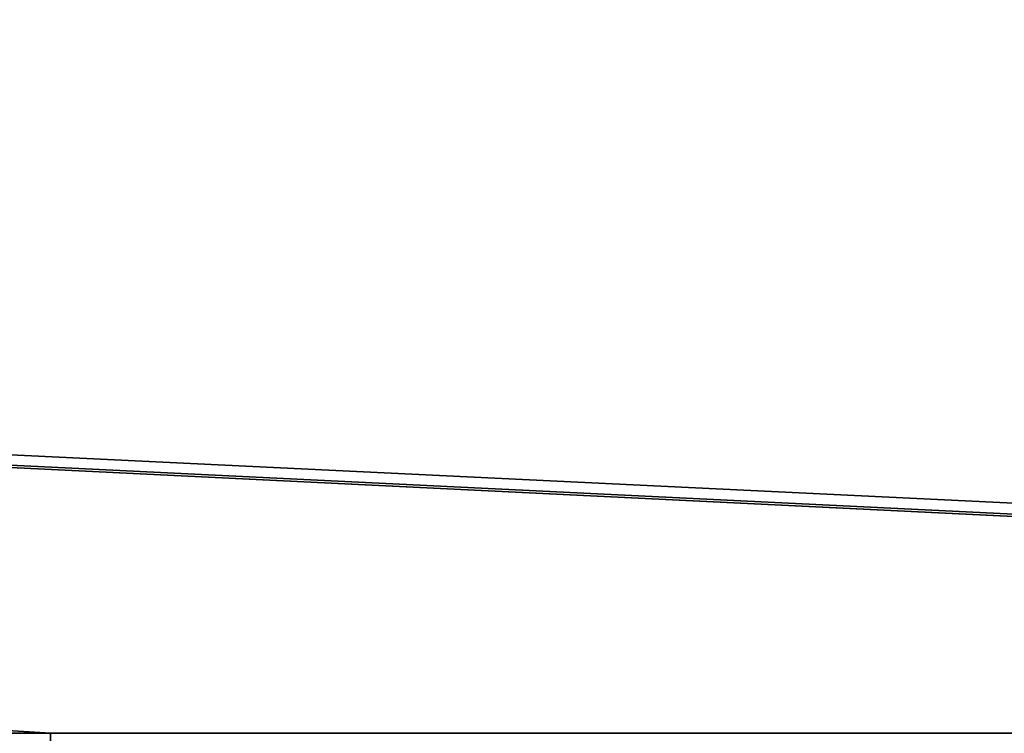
# Model space of a CAD drawing. Header units: millimetres. Extents: x -603 to 3703, y -120 to 249.
# Tile 1042 of 1056: x 3224 to 3264, y 23 to 52. Entities that reach past the tile are written whole.
import ezdxf

# ---------------------------------------------------------------- set-up
doc = ezdxf.new("R2010")
doc.units = ezdxf.units.MM
doc.layers.add('151', color=7, linetype='Continuous', true_color=0xffffff)

# ---------------------------------------------------------------- blocks, each defined once
blk = doc.blocks.new('UG_SURFACE_003')
at = {"layer": '151', "color": 252, "linetype": 'Continuous', "lineweight": 35}
for points in [[(3702.5, -30, 2213), (3702.5, 229.8, 2213), (2297.5, 229.8, 2213), (2297.5, -30, 2213)], [(2447.5, -30, 2063), (2447.5, 229.8, 2063), (3552.5, 229.8, 2063), (3552.5, -30, 2063)]]:
    blk.add_3dface(points, dxfattribs=at)
blk = doc.blocks.new('UG_SURFACE_205')
at = {"layer": '151', "color": 7, "linetype": 'Continuous', "lineweight": 35}
for points in [[(3496.15, 10.45, 2004.65), (3496.15, 228.45, 2004.65), (2503.85, 228.45, 2004.65), (2503.85, 10.45, 2004.65)], [(2504, 10.45, 2004.5), (2504, 228.45, 2004.5), (3496, 228.45, 2004.5), (3496, 10.45, 2004.5)]]:
    blk.add_3dface(points, dxfattribs=at)
blk = doc.blocks.new('UG_SURFACE_206')
at = {"layer": '151', "color": 41, "linetype": 'Continuous', "lineweight": 35}
for points in [[(3496.15, 228.45, 2004.65), (3496.15, 10.45, 2004.65), (2503.85, 10.45, 2004.65), (2503.85, 228.45, 2004.65)], [(3510, 18.3, 2018.5), (3510, 70.3, 2018.5), (2490, 70.3, 2018.5), (2490, 18.3, 2018.5)]]:
    blk.add_3dface(points, dxfattribs=at)
blk = doc.blocks.new('UG_SURFACE_221')
at = {"layer": '151', "color": 252, "linetype": 'Continuous', "lineweight": 35}
for points in [[(2488.5, 69.8, 2021), (3223.033, 23.101, 2021), (3225.533, 23.101, 2021)], [(3225.533, 23.101, 2021), (3443.8, 23.101, 2021), (2488.5, 69.8, 2021)], [(3511.5, 69.8, 2021), (2488.5, 69.8, 2021), (3443.8, 23.101, 2021), (3446.3, 23.101, 2021)], [(2488.5, 69.8, 2019.5), (3457.7, 23.101, 2019.5), (3446.3, 23.101, 2019.5)], [(2488.5, 69.8, 2019.5), (3443.8, 23.101, 2019.5), (3225.533, 23.101, 2019.5)], [(3225.533, 23.101, 2019.5), (3223.033, 23.101, 2019.5), (2488.5, 69.8, 2019.5)], [(2488.5, 69.8, 2019.5), (3511.5, 69.8, 2019.5), (3460.2, 23.101, 2019.5), (3457.7, 23.101, 2019.5)], [(3446.3, 23.101, 2019.5), (3443.8, 23.101, 2019.5), (2488.5, 69.8, 2019.5)], [(3223.033, 23.101, 2019.5), (3225.533, 23.101, 2019.5), (3225.533, 23.101, 2021), (3223.033, 23.101, 2021)], [(3225.533, 18.38, 2021), (3225.533, 23.101, 2021), (3225.533, 23.101, 2019.5), (3225.533, 18.38, 2019.5)], [(3225.533, 23.101, 2021), (3225.533, 18.38, 2021), (3443.8, 18.38, 2021), (3443.8, 23.101, 2021)], [(3443.8, 23.101, 2019.5), (3443.8, 18.38, 2019.5), (3225.533, 18.38, 2019.5), (3225.533, 23.101, 2019.5)]]:
    blk.add_3dface(points, dxfattribs=at)
blk = doc.blocks.new('UG_SURFACE_230')
at = {"layer": '151', "color": 252, "linetype": 'Continuous', "lineweight": 35}
for points in [[(2486, -46.92, 2022.5), (3514, -46.92, 2022.5), (3514, 62.92, 2022.5), (2486, 62.92, 2022.5)], [(2487.5, -46.92, 2021), (2487.5, 62.92, 2021), (3512.5, 62.92, 2021), (3512.5, -46.92, 2021)]]:
    blk.add_3dface(points, dxfattribs=at)

msp = doc.modelspace()

# ---------------------------------------------------------------- block references
at = {"layer": '151', "color": 252, "linetype": 'Continuous', "lineweight": -3, "true_color": 0x939598}
for name in ['UG_SURFACE_205', 'UG_SURFACE_003', 'UG_SURFACE_206', 'UG_SURFACE_230', 'UG_SURFACE_221']:
    msp.add_blockref(name, (0, 0), dxfattribs=at)

doc.saveas('drawing.dxf')
